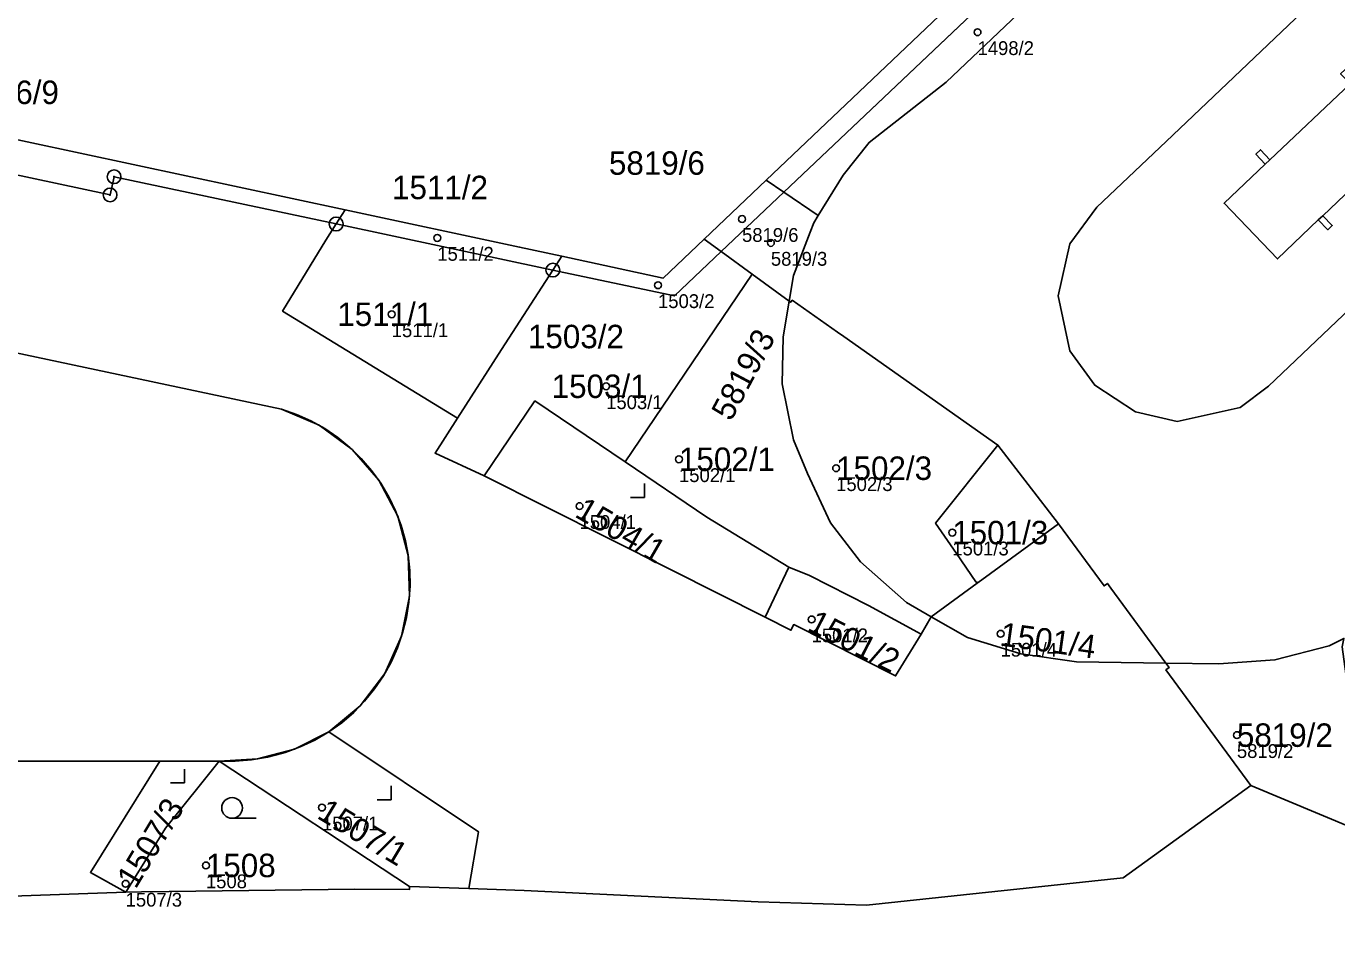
# Model space of a CAD drawing. Extents: x -690132 to -685994, y -975441 to -972444.
# Drawn here: x -688157.2 to -688062.2, y -974303.8 to -974236.7 of the extents above; entities that cross this region are included whole.
import ezdxf

# ---------------------------------------------------------------- set-up
doc = ezdxf.new("R2010")
doc.units = 0
for name, color, linetype in [('Definiční body', 7, 'Continuous'), ('Hranice parcel', 7, 'Continuous'), ('Parcelní čísla', 7, 'Continuous'), ('Polygon budovy', 7, 'Continuous'), ('Polygon parcely', 7, 'Continuous'), ('Vnitřní kresba', 7, 'Continuous'), ('Značky bodu BP', 7, 'Continuous'), ('Značky kultur', 7, 'Continuous')]:
    doc.layers.add(name, color=color, linetype=linetype)

msp = doc.modelspace()

# ---------------------------------------------------------------- linework, layer by layer
at = {"layer": 'Definiční body'}
for centre in [(-688088.2, -974237.15), (-688105.27, -974250.7), (-688127.36, -974252.07), (-688103.18, -974252.43), (-688111.36, -974255.5), (-688130.66, -974257.61), (-688115.12, -974262.83), (-688109.84, -974268.12), (-688098.45, -974268.77), (-688117.05, -974271.52), (-688090.03, -974273.44), (-688100.23, -974279.74), (-688086.53, -974280.78), (-688069.4, -974288.13), (-688135.72, -974293.38), (-688144.13, -974297.58), (-688149.95, -974298.91)]:
    msp.add_circle(centre, 0.25, dxfattribs=at)
at = {"layer": 'Hranice parcel'}
for p, q in [((-688102.25, -974248.74), (-688074.65, -974222.6)), ((-688108.02, -974252.16), (-688103.52, -974247.87)), ((-688103.52, -974247.87), (-688102.25, -974248.74)), ((-688102.25, -974248.74), (-688106.79, -974253.06)), ((-688102.25, -974248.74), (-688099.75, -974250.45)), ((-688134.04, -974250.03), (-688134.69, -974251.06)), ((-688118.98, -974254.4), (-688134.69, -974251.06)), ((-688106.79, -974253.06), (-688108.02, -974252.16)), ((-688118.98, -974254.4), (-688118.34, -974253.4)), ((-688104.53, -974254.71), (-688106.79, -974253.06)), ((-688104.53, -974254.71), (-688113.74, -974268.31)), ((-688101.86, -974256.65), (-688104.53, -974254.71)), ((-688086.72, -974267.11), (-688082.33, -974272.81)), ((-688101.87, -974275.95), (-688103.6, -974279.58)), ((-688088.23, -974277.12), (-688091.55, -974279.55)), ((-688092.29, -974280.8), (-688091.55, -974279.55)), ((-688143.17, -974290.01), (-688147.46, -974290.01)), ((-688143.17, -974290.01), (-688129.37, -974299.11)), ((-688129.37, -974299.11), (-688125.08, -974299.25))]:
    msp.add_line(p, q, dxfattribs=at)
for points in [[(-688103.52, -974247.87), (-688075.09, -974220.83), (-688066.61, -974212.76), (-688069.17, -974210.07), (-688080.84, -974197.8), (-688100.42, -974177.23), (-688109.71, -974167.45), (-688112.94, -974164.02), (-688117.95, -974158.77)], [(-688031.41, -974220.12), (-688027.03, -974224.66), (-688062.18, -974258.12), (-688067.12, -974262.83), (-688069.16, -974264.37), (-688073.73, -974265.38), (-688076.74, -974264.69), (-688079.71, -974262.75), (-688081.52, -974260.25), (-688082.36, -974256.27), (-688081.51, -974252.5), (-688079.56, -974249.85), (-688074.53, -974245.07), (-688040.59, -974212.76), (-688039.31, -974213.34), (-688036.77, -974215.06), (-688035.33, -974216.33)], [(-688081.01, -974231.76), (-688090.47, -974240.78), (-688096.06, -974245.14), (-688097.94, -974247.51), (-688099.75, -974250.45)], [(-688056.59, -974236.52), (-688060.87, -974240.58), (-688061.55, -974239.86), (-688061.88, -974240.17), (-688061.2, -974240.89), (-688067.01, -974246.4), (-688067.69, -974245.68), (-688068.02, -974245.99), (-688067.34, -974246.71), (-688070.33, -974249.55), (-688066.45, -974253.59), (-688063.5, -974250.77), (-688062.82, -974251.48), (-688062.49, -974251.17), (-688063.17, -974250.46), (-688057.38, -974244.92), (-688056.7, -974245.64), (-688056.4, -974245.31), (-688057.06, -974244.61), (-688052.79, -974240.53), (-688052.11, -974241.25), (-688051.79, -974240.94), (-688052.46, -974240.22), (-688046.67, -974234.68)], [(-688174.14, -974241.46), (-688172.47, -974241.81), (-688134.04, -974250.03)], [(-688134.69, -974251.06), (-688150.79, -974247.63), (-688151.08, -974248.95), (-688179.28, -974242.92)], [(-688134.04, -974250.03), (-688121.4, -974252.74), (-688118.34, -974253.4)], [(-688099.75, -974250.45), (-688100.06, -974250.97), (-688100.33, -974251.66), (-688101.53, -974254.79), (-688101.86, -974256.65)], [(-688212.49, -974263.82), (-688198.66, -974251.74), (-688138.64, -974264.5)], [(-688125.9, -974265.15), (-688138.57, -974257.38), (-688135.43, -974252.24), (-688134.69, -974251.06)], [(-688118.34, -974253.4), (-688110.99, -974254.98), (-688108.02, -974252.16)], [(-688106.79, -974253.06), (-688110.17, -974256.28), (-688118.98, -974254.4)], [(-688125.9, -974265.15), (-688122.7, -974260.17), (-688118.98, -974254.4)], [(-688091.55, -974279.55), (-688093.36, -974278.52), (-688096.68, -974275.56), (-688098.85, -974272.73), (-688100.53, -974269.15), (-688101.55, -974266.72), (-688102.36, -974262.64), (-688102.3, -974259.24), (-688101.86, -974256.65)], [(-688101.86, -974256.65), (-688101.74, -974256.74), (-688101.63, -974256.59), (-688098.34, -974258.91), (-688097.9, -974259.23), (-688086.72, -974267.11)], [(-688113.74, -974268.31), (-688120.28, -974263.89), (-688123.96, -974269.33)], [(-688138.64, -974264.5), (-688137.561, -974264.875), (-688136.519, -974265.342), (-688135.522, -974265.899), (-688134.577, -974266.541), (-688133.692, -974267.264), (-688132.874, -974268.06), (-688132.129, -974268.926), (-688131.462, -974269.853), (-688130.879, -974270.835), (-688130.384, -974271.864), (-688129.98, -974272.933), (-688129.672, -974274.033), (-688129.476, -974275.059), (-688129.355, -974276.194), (-688129.335, -974277.336), (-688129.414, -974278.476), (-688129.593, -974279.604), (-688129.87, -974280.712), (-688130.243, -974281.792), (-688130.709, -974282.834), (-688131.264, -974283.833), (-688131.904, -974284.778), (-688132.625, -974285.665), (-688133.42, -974286.484), (-688134.284, -974287.231), (-688135.21, -974287.9)], [(-688123.96, -974269.33), (-688127.52, -974267.67), (-688125.9, -974265.15)], [(-688086.72, -974267.11), (-688091.24, -974272.76), (-688089.73, -974274.95), (-688088.33, -974277.01), (-688088.23, -974277.12)], [(-688113.74, -974268.31), (-688107.82, -974272.32), (-688101.87, -974275.95)], [(-688123.96, -974269.33), (-688110.41, -974276.15), (-688103.6, -974279.58)], [(-688088.23, -974277.12), (-688088.16, -974277.07), (-688087.26, -974276.41), (-688082.33, -974272.81)], [(-688082.33, -974272.81), (-688079.03, -974277.31), (-688078.79, -974277.13), (-688078.53, -974277.48), (-688077.67, -974278.65), (-688074.54, -974282.91)], [(-688092.29, -974280.8), (-688096.1, -974278.72), (-688100.38, -974276.55), (-688101.87, -974275.95)], [(-688103.6, -974279.58), (-688101.73, -974280.52), (-688101.52, -974280.11), (-688094.14, -974283.84), (-688092.29, -974280.8)], [(-688091.55, -974279.55), (-688088.93, -974281.05), (-688085.05, -974282.23), (-688081.03, -974282.82), (-688074.54, -974282.91)], [(-688074.54, -974282.91), (-688070.72, -974282.97), (-688066.64, -974282.67), (-688062.71, -974281.65), (-688061.64, -974281.11)], [(-688068.38, -974291.79), (-688074.55, -974283.4), (-688074.31, -974283.22), (-688074.54, -974282.91)], [(-688135.21, -974287.9), (-688136.225, -974288.483), (-688137.287, -974288.978), (-688138.387, -974289.38), (-688138.544, -974289.429), (-688139.677, -974289.722), (-688140.832, -974289.917), (-688141.999, -974290.014), (-688143.17, -974290.01)], [(-688125.08, -974299.25), (-688124.38, -974295.14), (-688135.21, -974287.9)], [(-688147.46, -974290.01), (-688149.45, -974290.01), (-688174.91, -974290.01), (-688174.91, -974288.34), (-688175.09, -974288.34)], [(-688149.94, -974299.51), (-688152.5, -974298.08), (-688147.46, -974290.01)], [(-688149.94, -974299.51), (-688147.06, -974294.87), (-688143.17, -974290.01)], [(-688125.08, -974299.25), (-688121.06, -974299.4), (-688104.1, -974300.21), (-688096.24, -974300.46), (-688077.64, -974298.48), (-688068.38, -974291.79)], [(-688068.38, -974291.79), (-688058.44, -974295.93), (-688055.1, -974293.41)], [(-688149.94, -974299.51), (-688148.81, -974299.5), (-688146.8, -974299.47), (-688133.33, -974299.29), (-688129.37, -974299.32), (-688129.37, -974299.11)], [(-688180.78, -974303.77), (-688175.91, -974302.12), (-688165.73, -974300.07), (-688149.94, -974299.51)]]:
    msp.add_lwpolyline(points, dxfattribs=at)
at = {"layer": 'Polygon budovy'}
for points in [[(-688172.47, -974241.81), (-688134.04, -974250.03), (-688121.4, -974252.74), (-688118.34, -974253.4), (-688110.99, -974254.98), (-688108.02, -974252.16), (-688103.52, -974247.87), (-688075.09, -974220.83), (-688066.61, -974212.76), (-688069.17, -974210.07), (-688080.84, -974197.8), (-688100.42, -974177.23), (-688109.71, -974167.45), (-688112.94, -974164.02), (-688117.95, -974158.77), (-688119.47, -974157.17), (-688134.53, -974141.37), (-688134.89, -974141.71), (-688136.55, -974139.95), (-688140.38, -974135.89), (-688139.97, -974135.54), (-688151.94, -974124.23), (-688156.83, -974129.46), (-688159.09, -974127.34)], [(-688056.59, -974236.52), (-688060.87, -974240.58), (-688061.2, -974240.89), (-688067.01, -974246.4), (-688067.34, -974246.71), (-688070.33, -974249.55), (-688066.45, -974253.59), (-688063.5, -974250.77), (-688063.17, -974250.46), (-688057.38, -974244.92), (-688057.06, -974244.61), (-688052.79, -974240.53), (-688052.46, -974240.22), (-688046.67, -974234.68)], [(-688174.91, -974290.01), (-688149.45, -974290.01), (-688147.46, -974290.01), (-688143.17, -974290.01), (-688140.391, -974289.855), (-688137.701, -974289.142), (-688135.21, -974287.9), (-688132.941, -974286.008), (-688131.156, -974283.654), (-688129.946, -974280.958), (-688129.374, -974278.06), (-688129.468, -974275.107), (-688130.225, -974272.251), (-688131.605, -974269.639), (-688133.538, -974267.404), (-688135.923, -974265.661), (-688138.64, -974264.5), (-688198.66, -974251.74)]]:
    msp.add_lwpolyline(points, dxfattribs=at)
at = {"layer": 'Polygon parcely'}
for points in [[(-688172.47, -974241.81), (-688134.04, -974250.03), (-688121.4, -974252.74), (-688118.34, -974253.4), (-688110.99, -974254.98), (-688108.02, -974252.16), (-688103.52, -974247.87), (-688075.09, -974220.83), (-688066.61, -974212.76), (-688069.17, -974210.07), (-688080.84, -974197.8), (-688100.42, -974177.23), (-688109.71, -974167.45), (-688112.94, -974164.02), (-688117.95, -974158.77), (-688119.47, -974157.17), (-688134.53, -974141.37), (-688134.89, -974141.71), (-688136.55, -974139.95), (-688136.46, -974139.85), (-688136.24, -974140.06), (-688135.74, -974139.53), (-688139.97, -974135.54), (-688151.94, -974124.23)], [(-688040.59, -974212.76), (-688074.53, -974245.07), (-688079.56, -974249.85), (-688081.51, -974252.5), (-688082.36, -974256.27), (-688081.52, -974260.25), (-688079.71, -974262.75), (-688076.74, -974264.69), (-688073.73, -974265.38), (-688069.16, -974264.37), (-688067.12, -974262.83), (-688062.18, -974258.12), (-688027.03, -974224.66)], [(-688027.03, -974224.66), (-688062.18, -974258.12), (-688067.12, -974262.83), (-688069.16, -974264.37), (-688073.73, -974265.38), (-688076.74, -974264.69), (-688079.71, -974262.75), (-688081.52, -974260.25), (-688082.36, -974256.27), (-688081.51, -974252.5), (-688079.56, -974249.85), (-688074.53, -974245.07), (-688040.59, -974212.76)], [(-688081.01, -974231.76), (-688090.47, -974240.78), (-688096.06, -974245.14), (-688097.94, -974247.51), (-688099.75, -974250.45), (-688100.06, -974250.97), (-688100.33, -974251.66), (-688101.53, -974254.79), (-688101.86, -974256.65), (-688101.74, -974256.74), (-688101.63, -974256.59), (-688098.34, -974258.91), (-688097.9, -974259.23), (-688086.72, -974267.11), (-688082.33, -974272.81), (-688079.03, -974277.31), (-688078.79, -974277.13), (-688078.53, -974277.48), (-688077.67, -974278.65), (-688074.54, -974282.91), (-688070.72, -974282.97), (-688066.64, -974282.67), (-688062.71, -974281.65), (-688061.64, -974281.11)], [(-688056.59, -974236.52), (-688060.87, -974240.58), (-688061.55, -974239.86), (-688061.88, -974240.17), (-688061.2, -974240.89), (-688067.01, -974246.4), (-688067.69, -974245.68), (-688068.02, -974245.99), (-688067.34, -974246.71), (-688070.33, -974249.55), (-688066.45, -974253.59), (-688063.5, -974250.77), (-688062.82, -974251.48), (-688062.49, -974251.17), (-688063.17, -974250.46), (-688057.38, -974244.92), (-688056.7, -974245.64), (-688056.4, -974245.31), (-688057.06, -974244.61), (-688052.79, -974240.53), (-688052.11, -974241.25), (-688051.79, -974240.94), (-688052.46, -974240.22), (-688046.67, -974234.68)], [(-688046.67, -974234.68), (-688052.46, -974240.22), (-688051.79, -974240.94), (-688052.11, -974241.25), (-688052.79, -974240.53), (-688057.06, -974244.61), (-688056.4, -974245.31), (-688056.7, -974245.64), (-688057.38, -974244.92), (-688063.17, -974250.46), (-688062.49, -974251.17), (-688062.82, -974251.48), (-688063.5, -974250.77), (-688066.45, -974253.59), (-688070.33, -974249.55), (-688067.34, -974246.71), (-688068.02, -974245.99), (-688067.69, -974245.68), (-688067.01, -974246.4), (-688061.2, -974240.89), (-688061.88, -974240.17), (-688061.55, -974239.86), (-688060.87, -974240.58), (-688056.59, -974236.52)], [(-688198.66, -974251.74), (-688138.64, -974264.5), (-688137.561, -974264.875), (-688136.519, -974265.342), (-688135.522, -974265.899), (-688134.577, -974266.541), (-688133.692, -974267.264), (-688132.874, -974268.06), (-688132.129, -974268.926), (-688131.462, -974269.853), (-688130.879, -974270.835), (-688130.384, -974271.864), (-688129.98, -974272.933), (-688129.672, -974274.033), (-688129.476, -974275.059), (-688129.355, -974276.194), (-688129.335, -974277.336), (-688129.414, -974278.476), (-688129.593, -974279.604), (-688129.87, -974280.712), (-688130.243, -974281.792), (-688130.709, -974282.834), (-688131.264, -974283.833), (-688131.904, -974284.778), (-688132.625, -974285.665), (-688133.42, -974286.484), (-688134.284, -974287.231), (-688135.21, -974287.9), (-688124.38, -974295.14), (-688125.08, -974299.25), (-688121.06, -974299.4), (-688104.1, -974300.21), (-688096.24, -974300.46), (-688077.64, -974298.48), (-688068.38, -974291.79), (-688074.55, -974283.4), (-688074.31, -974283.22), (-688074.54, -974282.91), (-688081.03, -974282.82), (-688085.05, -974282.23), (-688088.93, -974281.05), (-688091.55, -974279.55), (-688092.29, -974280.8), (-688094.14, -974283.84), (-688101.52, -974280.11), (-688101.73, -974280.52), (-688103.6, -974279.58), (-688110.41, -974276.15), (-688123.96, -974269.33), (-688127.52, -974267.67), (-688125.9, -974265.15), (-688138.57, -974257.38), (-688135.43, -974252.24), (-688134.69, -974251.06), (-688150.79, -974247.63), (-688151.08, -974248.95), (-688179.28, -974242.92)], [(-688174.91, -974290.01), (-688149.45, -974290.01), (-688147.46, -974290.01), (-688143.17, -974290.01), (-688141.999, -974290.014), (-688140.832, -974289.918), (-688139.677, -974289.722), (-688139.517, -974289.687), (-688138.387, -974289.38), (-688137.287, -974288.978), (-688136.225, -974288.483), (-688135.21, -974287.9), (-688134.284, -974287.231), (-688133.42, -974286.484), (-688132.625, -974285.665), (-688131.904, -974284.779), (-688131.264, -974283.833), (-688130.709, -974282.835), (-688130.243, -974281.792), (-688129.87, -974280.712), (-688129.593, -974279.604), (-688129.414, -974278.476), (-688129.335, -974277.336), (-688129.355, -974276.194), (-688129.461, -974275.155), (-688129.672, -974274.033), (-688129.98, -974272.933), (-688130.384, -974271.864), (-688130.879, -974270.835), (-688131.462, -974269.853), (-688132.129, -974268.926), (-688132.874, -974268.06), (-688133.692, -974267.264), (-688134.577, -974266.541), (-688135.522, -974265.899), (-688136.519, -974265.342), (-688137.561, -974264.875), (-688138.64, -974264.5), (-688198.66, -974251.74)], [(-687999.64, -974264.68), (-688051.43, -974293.41), (-688053.64, -974294.05), (-688055.1, -974293.41), (-688058.44, -974295.93), (-688068.38, -974291.79), (-688077.64, -974298.48), (-688096.24, -974300.46), (-688104.1, -974300.21), (-688121.06, -974299.4), (-688125.08, -974299.25), (-688129.37, -974299.11), (-688129.37, -974299.32), (-688133.33, -974299.29), (-688146.8, -974299.47), (-688148.81, -974299.5), (-688149.94, -974299.51), (-688165.73, -974300.07)], [(-688165.73, -974300.07), (-688149.94, -974299.51), (-688152.5, -974298.08), (-688147.46, -974290.01), (-688149.45, -974290.01), (-688174.91, -974290.01)]]:
    msp.add_lwpolyline(points, dxfattribs=at)
for points in [[(-688065.27, -974213.71), (-688065.37, -974211.47), (-688097.92, -974177.54), (-688098.28, -974177.89), (-688108.49, -974167.27), (-688117.28, -974158.14), (-688117.95, -974158.77), (-688112.94, -974164.02), (-688109.71, -974167.45), (-688100.42, -974177.23), (-688080.84, -974197.8), (-688069.17, -974210.07), (-688066.61, -974212.76), (-688075.09, -974220.83), (-688103.52, -974247.87), (-688102.25, -974248.74), (-688074.65, -974222.6)], [(-688099.75, -974250.45), (-688097.94, -974247.51), (-688096.06, -974245.14), (-688090.47, -974240.78), (-688081.01, -974231.76), (-688075.84, -974224.09), (-688075.72, -974224.17), (-688074.65, -974222.6), (-688102.25, -974248.74)], [(-688134.04, -974250.03), (-688172.47, -974241.81), (-688174.14, -974241.46), (-688179.28, -974242.92), (-688151.08, -974248.95), (-688150.79, -974247.63), (-688134.69, -974251.06)], [(-688103.52, -974247.87), (-688108.02, -974252.16), (-688106.79, -974253.06), (-688102.25, -974248.74)], [(-688102.25, -974248.74), (-688106.79, -974253.06), (-688104.53, -974254.71), (-688101.86, -974256.65), (-688101.53, -974254.79), (-688100.33, -974251.66), (-688100.06, -974250.97), (-688099.75, -974250.45)], [(-688118.34, -974253.4), (-688121.4, -974252.74), (-688134.04, -974250.03), (-688134.69, -974251.06), (-688118.98, -974254.4)], [(-688118.98, -974254.4), (-688134.69, -974251.06), (-688135.43, -974252.24), (-688138.57, -974257.38), (-688125.9, -974265.15), (-688122.7, -974260.17)], [(-688108.02, -974252.16), (-688110.99, -974254.98), (-688118.34, -974253.4), (-688118.98, -974254.4), (-688110.17, -974256.28), (-688106.79, -974253.06)], [(-688106.79, -974253.06), (-688110.17, -974256.28), (-688118.98, -974254.4), (-688122.7, -974260.17), (-688125.9, -974265.15), (-688127.52, -974267.67), (-688123.96, -974269.33), (-688120.28, -974263.89), (-688113.74, -974268.31), (-688104.53, -974254.71)], [(-688100.53, -974269.15), (-688101.55, -974266.72), (-688102.36, -974262.64), (-688102.3, -974259.24), (-688101.86, -974256.65), (-688104.53, -974254.71), (-688113.74, -974268.31), (-688107.82, -974272.32), (-688101.87, -974275.95), (-688100.38, -974276.55), (-688096.1, -974278.72), (-688092.29, -974280.8), (-688091.55, -974279.55), (-688093.36, -974278.52), (-688096.68, -974275.56), (-688098.85, -974272.73)], [(-688086.72, -974267.11), (-688097.9, -974259.23), (-688098.34, -974258.91), (-688101.63, -974256.59), (-688101.74, -974256.74), (-688101.86, -974256.65), (-688102.3, -974259.24), (-688102.36, -974262.64), (-688101.55, -974266.72), (-688100.53, -974269.15), (-688098.85, -974272.73), (-688096.68, -974275.56), (-688093.36, -974278.52), (-688091.55, -974279.55), (-688088.23, -974277.12), (-688088.33, -974277.01), (-688089.73, -974274.95), (-688091.24, -974272.76)], [(-688123.96, -974269.33), (-688110.41, -974276.15), (-688103.6, -974279.58), (-688101.87, -974275.95), (-688107.82, -974272.32), (-688113.74, -974268.31), (-688120.28, -974263.89)], [(-688088.33, -974277.01), (-688088.23, -974277.12), (-688088.16, -974277.07), (-688087.26, -974276.41), (-688082.33, -974272.81), (-688086.72, -974267.11), (-688091.24, -974272.76), (-688089.73, -974274.95)], [(-688088.23, -974277.12), (-688091.55, -974279.55), (-688088.93, -974281.05), (-688085.05, -974282.23), (-688081.03, -974282.82), (-688074.54, -974282.91), (-688077.67, -974278.65), (-688078.53, -974277.48), (-688078.79, -974277.13), (-688079.03, -974277.31), (-688082.33, -974272.81), (-688087.26, -974276.41), (-688088.16, -974277.07)], [(-688096.1, -974278.72), (-688100.38, -974276.55), (-688101.87, -974275.95), (-688103.6, -974279.58), (-688101.73, -974280.52), (-688101.52, -974280.11), (-688094.14, -974283.84), (-688092.29, -974280.8)], [(-688058.44, -974295.93), (-688055.1, -974293.41), (-688059.13, -974289.42), (-688060.2, -974287.61), (-688061.35, -974284.75), (-688061.76, -974281.73), (-688061.64, -974281.11), (-688062.71, -974281.65), (-688066.64, -974282.67), (-688070.72, -974282.97), (-688074.54, -974282.91), (-688074.31, -974283.22), (-688074.55, -974283.4), (-688068.38, -974291.79)], [(-688124.38, -974295.14), (-688135.21, -974287.9), (-688136.225, -974288.483), (-688137.287, -974288.978), (-688138.387, -974289.38), (-688138.544, -974289.429), (-688139.677, -974289.722), (-688140.832, -974289.917), (-688141.999, -974290.014), (-688143.17, -974290.01), (-688129.37, -974299.11), (-688125.08, -974299.25)], [(-688143.17, -974290.01), (-688147.46, -974290.01), (-688152.5, -974298.08), (-688149.94, -974299.51), (-688147.06, -974294.87)], [(-688129.37, -974299.32), (-688129.37, -974299.11), (-688143.17, -974290.01), (-688147.06, -974294.87), (-688149.94, -974299.51), (-688148.81, -974299.5), (-688146.8, -974299.47), (-688133.33, -974299.29)]]:
    msp.add_lwpolyline(points, close=True, dxfattribs=at)
at = {"layer": 'Vnitřní kresba'}
for p, q in [((-688067.01, -974246.4), (-688067.34, -974246.71)), ((-688063.5, -974250.77), (-688063.17, -974250.46)), ((-688088.16, -974277.07), (-688088.33, -974277.01))]:
    msp.add_line(p, q, dxfattribs=at)
at = {"layer": 'Značky bodu BP'}
for centre, radius in [((-688150.79, -974247.63), 0.5), ((-688150.79, -974247.63), 0.0303), ((-688151.08, -974248.95), 0.5), ((-688151.08, -974248.95), 0.0303), ((-688134.69, -974251.06), 0.5), ((-688134.69, -974251.06), 0.0303), ((-688118.98, -974254.4), 0.5), ((-688118.98, -974254.4), 0.0303)]:
    msp.add_circle(centre, radius, dxfattribs=at)
at = {"layer": 'Značky kultur'}
for p, q in [((-688112.35, -974270.89), (-688112.35, -974269.89)), ((-688113.351, -974270.89), (-688112.35, -974270.89)), ((-688145.69, -974291.6), (-688145.69, -974290.6)), ((-688146.691, -974291.6), (-688145.69, -974291.6)), ((-688130.71, -974292.81), (-688130.71, -974291.81)), ((-688131.711, -974292.81), (-688130.71, -974292.81)), ((-688142.233, -974294.16), (-688140.483, -974294.16))]:
    msp.add_line(p, q, dxfattribs=at)
msp.add_circle((-688142.233, -974293.41), 0.75, dxfattribs=at)

# ---------------------------------------------------------------- texts
at = {"layer": 'Definiční body'}
for s, p in [('1498/2', (-688088.2, -974238.806)), ('5819/6', (-688105.27, -974252.356)), ('1511/2', (-688127.36, -974253.726)), ('5819/3', (-688103.18, -974254.086)), ('1503/2', (-688111.36, -974257.156)), ('1511/1', (-688130.66, -974259.266)), ('1503/1', (-688115.12, -974264.486)), ('1502/1', (-688109.84, -974269.776)), ('1502/3', (-688098.45, -974270.426)), ('1504/1', (-688117.05, -974273.176)), ('1501/3', (-688090.03, -974275.096)), ('1501/2', (-688100.23, -974281.396)), ('1501/4', (-688086.53, -974282.436)), ('5819/2', (-688069.4, -974289.786)), ('1507/1', (-688135.72, -974295.036)), ('1508', (-688144.13, -974299.236)), ('1507/3', (-688149.95, -974300.566))]:
    msp.add_text(s, height=1, dxfattribs=at).set_placement(p)
at = {"layer": 'Parcelní čísla'}
for s, p in [('1516/9', (-688161.737, -974242.36)), ('5819/6', (-688114.917, -974247.49)), ('1511/2', (-688130.637, -974249.26)), ('1511/1', (-688134.607, -974258.46)), ('1503/2', (-688120.787, -974260.07)), ('1503/1', (-688119.067, -974263.68)), ('1502/1', (-688109.84, -974268.97)), ('1502/3', (-688098.45, -974269.62)), ('1501/3', (-688090.03, -974274.29)), ('5819/2', (-688069.4, -974288.98)), ('1508', (-688144.13, -974298.43))]:
    msp.add_text(s, height=1.7, dxfattribs=at).set_placement(p)
for s, rotation, p in [('5819/3', 62, (-688106.072, -974265.434)), ('1504/1', 330, (-688117.475, -974272.256)), ('1501/2', 333, (-688100.615, -974280.497)), ('1501/4', 352, (-688086.648, -974281.621)), ('1507/3', 59, (-688149.221, -974299.347)), ('1507/1', 329, (-688136.157, -974294.108))]:
    msp.add_text(s, height=1.7, rotation=rotation, dxfattribs=at).set_placement(p)

doc.saveas('drawing.dxf')
